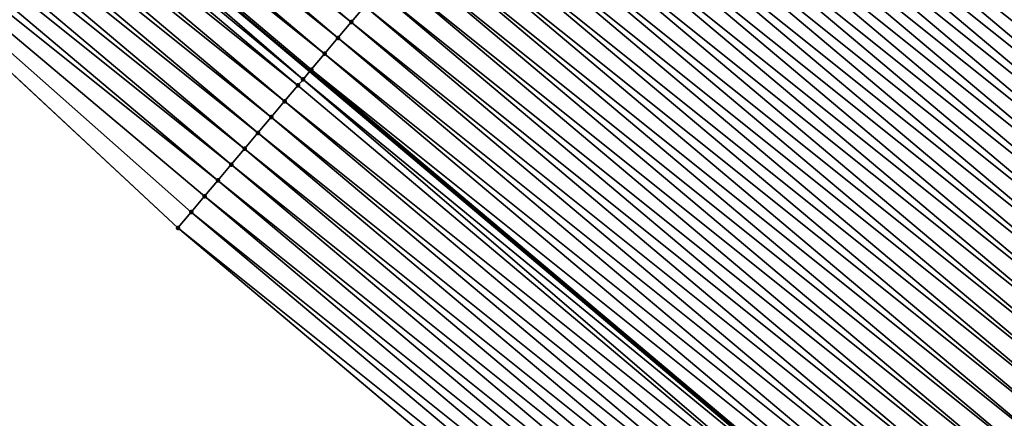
# Model space of a CAD drawing. Header units: feet. Extents: x 2007189 to 2022806, y 818621 to 837694.
# Tile 394 of 656: x 2016788 to 2016812, y 819080 to 819090. Entities that reach past the tile are written whole.
import ezdxf

# ---------------------------------------------------------------- set-up
doc = ezdxf.new("R2010")
doc.units = ezdxf.units.FT
doc.header["$MEASUREMENT"] = 0
for name, color, linetype, lineweight in [('EP_Travel Lane', 172, 'Continuous', 53), ('Road Shots', 141, 'Continuous', 100), ('Road X-Section', 40, 'Continuous', 13)]:
    doc.layers.add(name, color=color, linetype=linetype, lineweight=lineweight)
doc.layers.add('I-77-MM17-21_SB-Surface-Border', color=7, linetype='Continuous')
doc.layers.add('I-77-MM17-21_SB-Surface-TIN', color=7, linetype='Continuous')

msp = doc.modelspace()

# ---------------------------------------------------------------- linework, layer by layer
at = {"layer": 'EP_Travel Lane'}
msp.add_polyline3d([(2016733.999429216, 819140.1034043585, 274.1678343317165), (2016749.296424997, 819127.221880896, 274.4294133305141), (2016764.59372578, 819114.3401005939, 274.6591212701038), (2016779.89070353, 819101.4585923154, 274.9225861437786), (2016795.18778303, 819088.576998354, 275.1754161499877), (2016810.484822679, 819075.6954379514, 275.4324137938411), (2016825.782035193, 819062.8137319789, 275.6713380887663), (2016841.079173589, 819049.9320884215, 275.9180162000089), (2016856.376299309, 819037.0504555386, 276.1660225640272), (2016871.673332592, 819024.1689004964, 276.4236824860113), (2016886.982882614, 819011.2875277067, 276.6819348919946), (2016902.308022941, 818998.4390243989, 276.9303344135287), (2016917.633320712, 818985.5903890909, 277.155754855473), (2016932.95899216, 818972.7414404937, 277.3266247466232), (2016948.284831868, 818959.8923508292, 277.4729298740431), (2016963.610795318, 818947.0431574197, 277.6011788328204), (2016978.936536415, 818934.1941504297, 277.7618819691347), (2016994.26224747, 818921.3451686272, 277.9269635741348), (2017009.587746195, 818908.4963648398, 278.12305330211), (2017024.913461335, 818895.6473796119, 278.287547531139), (2017040.259477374, 818882.7864861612, 278.4217461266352), (2017055.598698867, 818869.9530697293, 278.5670416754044), (2017070.938029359, 818857.1195621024, 278.6535262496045), (2017086.277400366, 818844.286020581, 278.7181300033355)], dxfattribs=at)
at = {"layer": 'I-77-MM17-21_SB-Surface-Border', "color": 3, "linetype": 'Continuous', "lineweight": -3}
msp.add_polyline3d([(2017085.954980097, 818843.9006351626, 278.6995043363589), (2017070.209611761, 818856.2489015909, 278.6138580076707), (2017054.652584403, 818868.8221821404, 278.51044431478), (2017039.253249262, 818881.5837598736, 278.3655220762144), (2017023.470538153, 818893.9304283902, 278.2235324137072), (2017007.420183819, 818905.9170554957, 278.0195860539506), (2016992.481850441, 818919.2264905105, 277.8362537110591), (2016977.717256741, 818932.7433000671, 277.7066960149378), (2016961.341886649, 818944.3440322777, 277.5491763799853), (2016947.274771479, 818958.6908833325, 277.4580087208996), (2016932.596480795, 818972.3101950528, 277.3185388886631), (2016915.047826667, 818982.5151392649, 277.131746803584), (2016900.012915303, 818995.7091841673, 276.9102384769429), (2016884.092850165, 819007.8499312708, 276.6463734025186), (2016869.116902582, 819021.1336139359, 276.3774182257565), (2016853.500769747, 819033.6361956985, 276.1087442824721), (2016837.88433416, 819046.1390325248, 275.8717059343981), (2016822.268144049, 819058.6416625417, 275.6090141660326), (2016807.295925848, 819071.909341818, 275.3812706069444), (2016792.001816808, 819084.7944163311, 275.1261050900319), (2016777.351884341, 819098.4443676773, 274.8844872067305), (2016762.380124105, 819111.7116611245, 274.6088648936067), (2016746.441525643, 819123.8321223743, 274.3728565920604), (2016731.791721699, 819137.481965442, 274.1178048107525)], dxfattribs=at)
at = {"layer": 'I-77-MM17-21_SB-Surface-TIN', "color": 128, "linetype": 'Continuous', "lineweight": -3}
for points in [[(2016796.189174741, 819089.7659386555, 275.1921658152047), (2016780.895091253, 819102.6509916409, 274.9343328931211), (2016780.608377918, 819102.3105880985, 274.9299360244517)], [(2016796.189174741, 819089.7659386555, 275.1921658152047), (2016796.511259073, 819090.1483804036, 275.1993508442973), (2016780.895091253, 819102.6509916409, 274.9343328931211)], [(2016795.867085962, 819089.3835006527, 275.1854454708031), (2016780.608377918, 819102.3105880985, 274.9299360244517), (2016780.572984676, 819102.2685686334, 274.9294730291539)], [(2016795.867085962, 819089.3835006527, 275.1854454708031), (2016796.189174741, 819089.7659386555, 275.1921658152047), (2016780.608377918, 819102.3105880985, 274.9299360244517)], [(2016822.111488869, 819089.5019286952, 275.7448379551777), (2016806.817493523, 819102.3869074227, 275.4777918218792), (2016806.495438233, 819102.0044412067, 275.4675711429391)], [(2016822.111488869, 819089.5019286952, 275.7448379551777), (2016822.433549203, 819089.8843906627, 275.754531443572), (2016806.817493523, 819102.3869074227, 275.4777918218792)], [(2016795.867085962, 819089.3835006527, 275.1854454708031), (2016780.572984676, 819102.2685686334, 274.9294730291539), (2016780.250867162, 819101.8861548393, 274.9257562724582)], [(2016795.544984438, 819089.0010733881, 275.1800573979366), (2016780.250867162, 819101.8861548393, 274.9257562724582), (2016779.928741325, 819101.5037480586, 274.9229096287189)], [(2016795.544984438, 819089.0010733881, 275.1800573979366), (2016795.867085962, 819089.3835006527, 275.1854454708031), (2016780.250867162, 819101.8861548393, 274.9257562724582)], [(2016821.789437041, 819089.1194595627, 275.7342554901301), (2016806.495438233, 819102.0044412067, 275.4675711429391), (2016806.17338742, 819101.6219712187, 275.4568824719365)], [(2016821.789437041, 819089.1194595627, 275.7342554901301), (2016822.111488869, 819089.5019286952, 275.7448379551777), (2016806.495438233, 819102.0044412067, 275.4675711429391)], [(2016821.467388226, 819088.7369878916, 275.7233580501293), (2016806.17338742, 819101.6219712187, 275.4568824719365), (2016805.85134082, 819101.239497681, 275.4457534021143)], [(2016821.467388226, 819088.7369878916, 275.7233580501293), (2016821.789437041, 819089.1194595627, 275.7342554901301), (2016806.17338742, 819101.6219712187, 275.4568824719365)], [(2016795.023204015, 819088.3816151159, 275.1736645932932), (2016779.89070353, 819101.4585923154, 274.9225861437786), (2016779.606614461, 819101.1213421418, 274.9201701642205)], [(2016779.928741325, 819101.5037480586, 274.9229096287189), (2016779.89070353, 819101.4585923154, 274.9225861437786), (2016795.18778303, 819088.576998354, 275.1754161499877)], [(2016795.023204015, 819088.3816151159, 275.1736645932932), (2016795.18778303, 819088.576998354, 275.1754161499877), (2016779.89070353, 819101.4585923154, 274.9225861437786)], [(2016795.222872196, 819088.6186551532, 275.1757895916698), (2016779.928741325, 819101.5037480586, 274.9229096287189), (2016795.18778303, 819088.576998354, 275.1754161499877)], [(2016795.222872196, 819088.6186551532, 275.1757895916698), (2016795.544984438, 819089.0010733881, 275.1800573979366), (2016779.928741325, 819101.5037480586, 274.9229096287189)], [(2016794.900751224, 819088.2362442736, 275.1724343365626), (2016779.606614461, 819101.1213421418, 274.9201701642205), (2016779.284494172, 819100.7389306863, 274.9167435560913)], [(2016794.900751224, 819088.2362442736, 275.1724343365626), (2016795.023204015, 819088.3816151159, 275.1736645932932), (2016779.606614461, 819101.1213421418, 274.9201701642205)], [(2016821.14534009, 819088.3545156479, 275.7123895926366), (2016805.85134082, 819101.239497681, 275.4457534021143), (2016805.529294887, 819100.8570235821, 275.4345547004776)], [(2016821.14534009, 819088.3545156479, 275.7123895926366), (2016821.467388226, 819088.7369878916, 275.7233580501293), (2016805.85134082, 819101.239497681, 275.4457534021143)], [(2016794.57863063, 819087.8538330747, 275.16903946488), (2016779.284494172, 819100.7389306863, 274.9167435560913), (2016778.962382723, 819100.3565117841, 274.9123930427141)], [(2016794.57863063, 819087.8538330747, 275.16903946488), (2016794.900751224, 819088.2362442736, 275.1724343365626), (2016779.284494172, 819100.7389306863, 274.9167435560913)], [(2016820.823290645, 819087.9720445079, 275.7015580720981), (2016805.529294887, 819100.8570235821, 275.4345547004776), (2016805.207246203, 819100.4745518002, 275.4236434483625)], [(2016820.823290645, 819087.9720445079, 275.7015580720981), (2016821.14534009, 819088.3545156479, 275.7123895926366), (2016805.529294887, 819100.8570235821, 275.4345547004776)], [(2016820.501240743, 819087.5895737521, 275.6907742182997), (2016805.207246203, 819100.4745518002, 275.4236434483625), (2016804.885195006, 819100.0920821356, 275.4129949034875)], [(2016820.501240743, 819087.5895737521, 275.6907742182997), (2016820.823290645, 819087.9720445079, 275.7015580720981), (2016805.207246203, 819100.4745518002, 275.4236434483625)], [(2016794.256516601, 819087.4714163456, 275.164958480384), (2016778.962382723, 819100.3565117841, 274.9123930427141), (2016778.640274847, 819099.9740898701, 274.9076688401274)], [(2016794.256516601, 819087.4714163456, 275.164958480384), (2016794.57863063, 819087.8538330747, 275.16903946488), (2016778.962382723, 819100.3565117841, 274.9123930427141)], [(2016793.934406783, 819087.0889960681, 275.1604372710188), (2016778.640274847, 819099.9740898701, 274.9076688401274), (2016778.318169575, 819099.5916657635, 274.9026726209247)], [(2016793.934406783, 819087.0889960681, 275.1604372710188), (2016794.256516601, 819087.4714163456, 275.164958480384), (2016778.640274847, 819099.9740898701, 274.9076688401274)], [(2016820.179187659, 819087.2071056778, 275.6803230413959), (2016804.885195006, 819100.0920821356, 275.4129949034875), (2016804.563148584, 819099.7096084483, 275.4018472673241)], [(2016820.179187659, 819087.2071056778, 275.6803230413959), (2016820.501240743, 819087.5895737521, 275.6907742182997), (2016804.885195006, 819100.0920821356, 275.4129949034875)], [(2016819.857129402, 819086.8246419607, 275.6704124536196), (2016804.563148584, 819099.7096084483, 275.4018472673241), (2016804.417017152, 819099.5360564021, 275.3967269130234)], [(2016819.857129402, 819086.8246419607, 275.6704124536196), (2016820.179187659, 819087.2071056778, 275.6803230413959), (2016804.563148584, 819099.7096084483, 275.4018472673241)], [(2016793.612301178, 819086.7065722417, 275.1554757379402), (2016778.318169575, 819099.5916657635, 274.9026726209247), (2016777.996068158, 819099.2092384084, 274.8972733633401)], [(2016793.612301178, 819086.7065722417, 275.1554757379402), (2016793.934406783, 819087.0889960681, 275.1604372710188), (2016778.318169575, 819099.5916657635, 274.9026726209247)], [(2016819.535063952, 819086.4421843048, 275.661253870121), (2016804.417017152, 819099.5360564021, 275.3967269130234), (2016804.241104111, 819099.3271331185, 275.3904958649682)], [(2016819.535063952, 819086.4421843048, 275.661253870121), (2016819.857129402, 819086.8246419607, 275.6704124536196), (2016804.417017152, 819099.5360564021, 275.3967269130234)], [(2016793.290196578, 819086.324147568, 275.1504090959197), (2016777.996068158, 819099.2092384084, 274.8972733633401), (2016777.673972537, 819098.826806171, 274.891268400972)], [(2016793.290196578, 819086.324147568, 275.1504090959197), (2016793.612301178, 819086.7065722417, 275.1554757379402), (2016777.996068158, 819099.2092384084, 274.8972733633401)], [(2016819.535063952, 819086.4421843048, 275.661253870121), (2016804.241104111, 819099.3271331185, 275.3904958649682), (2016803.919061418, 819098.9446562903, 275.3789585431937)], [(2016792.968094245, 819085.9417209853, 275.1451055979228), (2016777.673972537, 819098.826806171, 274.891268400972), (2016777.351884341, 819098.4443676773, 274.8844872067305)], [(2016792.968094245, 819085.9417209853, 275.1451055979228), (2016793.290196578, 819086.324147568, 275.1504090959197), (2016777.673972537, 819098.826806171, 274.891268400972)], [(2016819.213000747, 819086.0597247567, 275.6518605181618), (2016803.919061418, 819098.9446562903, 275.3789585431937), (2016803.597014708, 819098.5621828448, 275.3678409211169)], [(2016819.213000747, 819086.0597247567, 275.6518605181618), (2016819.535063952, 819086.4421843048, 275.661253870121), (2016803.919061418, 819098.9446562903, 275.3789585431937)], [(2016818.890946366, 819085.6772577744, 275.6415448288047), (2016803.597014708, 819098.5621828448, 275.3678409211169), (2016803.274952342, 819098.1797223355, 275.3583467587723)], [(2016818.890946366, 819085.6772577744, 275.6415448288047), (2016819.213000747, 819086.0597247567, 275.6518605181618), (2016803.597014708, 819098.5621828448, 275.3678409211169)], [(2016792.001816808, 819084.7944163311, 275.1261050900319), (2016792.323903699, 819085.1768559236, 275.1330226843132), (2016777.351884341, 819098.4443676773, 274.8844872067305)], [(2016792.323903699, 819085.1768559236, 275.1330226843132), (2016792.645996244, 819085.5592907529, 275.1393492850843), (2016777.351884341, 819098.4443676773, 274.8844872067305)], [(2016792.645996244, 819085.5592907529, 275.1393492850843), (2016792.968094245, 819085.9417209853, 275.1451055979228), (2016777.351884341, 819098.4443676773, 274.8844872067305)], [(2016802.952878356, 819097.7972721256, 275.3500933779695), (2016818.568900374, 819085.2947834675, 275.6303390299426), (2016803.274952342, 819098.1797223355, 275.3583467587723)], [(2016818.890946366, 819085.6772577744, 275.6415448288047), (2016803.274952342, 819098.1797223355, 275.3583467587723), (2016818.568900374, 819085.2947834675, 275.6303390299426)], [(2016818.246852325, 819084.9123114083, 275.6193748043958), (2016802.952878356, 819097.7972721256, 275.3500933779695), (2016802.630787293, 819097.4148360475, 275.3436117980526)], [(2016818.246852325, 819084.9123114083, 275.6193748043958), (2016818.568900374, 819085.2947834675, 275.6303390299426), (2016802.952878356, 819097.7972721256, 275.3500933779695)], [(2016817.924787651, 819084.5298530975, 275.6101349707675), (2016802.630787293, 819097.4148360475, 275.3436117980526), (2016802.308691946, 819097.0324035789, 275.3375780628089)], [(2016817.924787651, 819084.5298530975, 275.6101349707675), (2016818.246852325, 819084.9123114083, 275.6193748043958), (2016802.630787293, 819097.4148360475, 275.3436117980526)], [(2016817.602703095, 819084.1474115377, 275.6029733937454), (2016802.308691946, 819097.0324035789, 275.3375780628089), (2016801.986603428, 819096.649965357, 275.3308305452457)], [(2016817.602703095, 819084.1474115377, 275.6029733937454), (2016817.924787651, 819084.5298530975, 275.6101349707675), (2016802.308691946, 819097.0324035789, 275.3375780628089)], [(2016817.28061327, 819083.7649744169, 275.5963625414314), (2016801.986603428, 819096.649965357, 275.3308305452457), (2016801.664520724, 819096.2675222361, 275.323475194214)], [(2016817.28061327, 819083.7649744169, 275.5963625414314), (2016817.602703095, 819084.1474115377, 275.6029733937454), (2016801.986603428, 819096.649965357, 275.3308305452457)], [(2016816.958530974, 819083.3825309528, 275.5889646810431), (2016801.664520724, 819096.2675222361, 275.323475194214), (2016801.342437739, 819095.8850793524, 275.3161492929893)], [(2016816.958530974, 819083.3825309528, 275.5889646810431), (2016817.28061327, 819083.7649744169, 275.5963625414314), (2016801.664520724, 819096.2675222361, 275.323475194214)], [(2016816.636452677, 819083.0000841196, 275.5811488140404), (2016801.342437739, 819095.8850793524, 275.3161492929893), (2016801.020350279, 819095.5026402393, 275.3092911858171)], [(2016816.636452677, 819083.0000841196, 275.5811488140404), (2016816.958530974, 819083.3825309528, 275.5889646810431), (2016801.342437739, 819095.8850793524, 275.3161492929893)], [(2016816.31437777, 819082.6176344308, 275.5729786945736), (2016801.020350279, 819095.5026402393, 275.3092911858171), (2016800.698260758, 819095.1202028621, 275.3026484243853)], [(2016816.31437777, 819082.6176344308, 275.5729786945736), (2016816.636452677, 819083.0000841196, 275.5811488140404), (2016801.020350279, 819095.5026402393, 275.3092911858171)], [(2016815.992304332, 819082.2351835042, 275.5646549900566), (2016800.698260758, 819095.1202028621, 275.3026484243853), (2016800.376171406, 819094.7377653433, 275.295988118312)], [(2016815.992304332, 819082.2351835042, 275.5646549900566), (2016816.31437777, 819082.6176344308, 275.5729786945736), (2016800.698260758, 819095.1202028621, 275.3026484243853)], [(2016815.670232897, 819081.8527308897, 275.5561218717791), (2016800.376171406, 819094.7377653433, 275.295988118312), (2016800.054089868, 819094.3553212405, 275.288510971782)], [(2016815.670232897, 819081.8527308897, 275.5561218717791), (2016815.992304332, 819082.2351835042, 275.5646549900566), (2016800.376171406, 819094.7377653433, 275.295988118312)], [(2016815.348162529, 819081.4702773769, 275.5474773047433), (2016800.054089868, 819094.3553212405, 275.288510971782), (2016799.732012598, 819093.9728735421, 275.2805877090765)], [(2016815.348162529, 819081.4702773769, 275.5474773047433), (2016815.670232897, 819081.8527308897, 275.5561218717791), (2016800.054089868, 819094.3553212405, 275.288510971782)], [(2016815.026091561, 819081.0878243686, 275.5388953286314), (2016799.732012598, 819093.9728735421, 275.2805877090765), (2016799.409939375, 819093.5904224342, 275.2722414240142)], [(2016815.026091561, 819081.0878243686, 275.5388953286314), (2016815.348162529, 819081.4702773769, 275.5474773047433), (2016799.732012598, 819093.9728735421, 275.2805877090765)], [(2016814.704020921, 819080.7053710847, 275.5302791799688), (2016799.409939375, 819093.5904224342, 275.2722414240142), (2016799.087868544, 819093.2079693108, 275.2636451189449)], [(2016814.704020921, 819080.7053710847, 275.5302791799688), (2016815.026091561, 819081.0878243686, 275.5388953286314), (2016799.409939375, 819093.5904224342, 275.2722414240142)], [(2016814.381950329, 819080.3229177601, 275.5216579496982), (2016799.087868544, 819093.2079693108, 275.2636451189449), (2016798.765797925, 819092.8255160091, 275.2550266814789)], [(2016814.381950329, 819080.3229177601, 275.5216579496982), (2016814.704020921, 819080.7053710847, 275.5302791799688), (2016799.087868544, 819093.2079693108, 275.2636451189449)], [(2016814.059883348, 819079.9404613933, 275.5126592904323), (2016798.765797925, 819092.8255160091, 275.2550266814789), (2016798.443726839, 819092.443063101, 275.2464570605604)], [(2016814.059883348, 819079.9404613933, 275.5126592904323), (2016814.381950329, 819080.3229177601, 275.5216579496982), (2016798.765797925, 819092.8255160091, 275.2550266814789)], [(2016813.737819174, 819079.5580026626, 275.5033673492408), (2016798.443726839, 819092.443063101, 275.2464570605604), (2016798.121654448, 819092.060611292, 275.2380237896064)], [(2016813.737819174, 819079.5580026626, 275.5033673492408), (2016814.059883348, 819079.9404613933, 275.5126592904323), (2016798.443726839, 819092.443063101, 275.2464570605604)], [(2016813.415755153, 819079.1755438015, 275.4940592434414), (2016798.121654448, 819092.060611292, 275.2380237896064), (2016797.799581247, 819091.6781601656, 275.229675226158)], [(2016813.415755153, 819079.1755438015, 275.4940592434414), (2016813.737819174, 819079.5580026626, 275.5033673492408), (2016798.121654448, 819092.060611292, 275.2380237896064)], [(2016813.093689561, 819078.793086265, 275.4849154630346), (2016797.799581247, 819091.6781601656, 275.229675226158), (2016797.477504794, 819091.2957117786, 275.2216665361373)], [(2016813.093689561, 819078.793086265, 275.4849154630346), (2016813.415755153, 819079.1755438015, 275.4940592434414), (2016797.799581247, 819091.6781601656, 275.229675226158)], [(2016812.771617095, 819078.4106345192, 275.4764901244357), (2016797.477504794, 819091.2957117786, 275.2216665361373), (2016797.155423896, 819090.9132671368, 275.2141225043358)], [(2016812.771617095, 819078.4106345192, 275.4764901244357), (2016813.093689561, 819078.793086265, 275.4849154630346), (2016797.477504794, 819091.2957117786, 275.2216665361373)], [(2016812.449541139, 819078.028185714, 275.4684296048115), (2016797.155423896, 819090.9132671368, 275.2141225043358), (2016796.833342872, 819090.5308226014, 275.2065916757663)], [(2016812.449541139, 819078.028185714, 275.4684296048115), (2016812.771617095, 819078.4106345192, 275.4764901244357), (2016797.155423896, 819090.9132671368, 275.2141225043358)], [(2016812.12746419, 819077.6457377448, 275.4604728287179), (2016796.833342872, 819090.5308226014, 275.2065916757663), (2016796.511259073, 819090.1483804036, 275.1993508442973)], [(2016812.12746419, 819077.6457377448, 275.4604728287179), (2016812.449541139, 819078.028185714, 275.4684296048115), (2016796.833342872, 819090.5308226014, 275.2065916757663)], [(2016811.805385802, 819077.2632909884, 275.4526664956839), (2016796.511259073, 819090.1483804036, 275.1993508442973), (2016796.189174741, 819089.7659386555, 275.1921658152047)], [(2016811.805385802, 819077.2632909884, 275.4526664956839), (2016812.12746419, 819077.6457377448, 275.4604728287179), (2016796.511259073, 819090.1483804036, 275.1993508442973)], [(2016811.483305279, 819076.8808460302, 275.4450832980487), (2016796.189174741, 819089.7659386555, 275.1921658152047), (2016795.867085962, 819089.3835006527, 275.1854454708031)], [(2016811.483305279, 819076.8808460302, 275.4450832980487), (2016811.805385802, 819077.2632909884, 275.4526664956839), (2016796.189174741, 819089.7659386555, 275.1921658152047)], [(2016811.161214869, 819076.4984094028, 275.4385336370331), (2016795.867085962, 819089.3835006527, 275.1854454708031), (2016795.544984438, 819089.0010733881, 275.1800573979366)], [(2016811.161214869, 819076.4984094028, 275.4385336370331), (2016811.483305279, 819076.8808460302, 275.4450832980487), (2016795.867085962, 819089.3835006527, 275.1854454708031)], [(2016810.839103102, 819076.1159907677, 275.4342162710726), (2016795.544984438, 819089.0010733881, 275.1800573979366), (2016795.222872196, 819088.6186551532, 275.1757895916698)], [(2016810.839103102, 819076.1159907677, 275.4342162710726), (2016811.161214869, 819076.4984094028, 275.4385336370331), (2016795.544984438, 819089.0010733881, 275.1800573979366)], [(2016795.023204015, 819088.3816151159, 275.1736645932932), (2016810.484822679, 819075.6954379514, 275.4324137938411), (2016795.18778303, 819088.576998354, 275.1754161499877)], [(2016795.222872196, 819088.6186551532, 275.1757895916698), (2016795.18778303, 819088.576998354, 275.1754161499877), (2016810.484822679, 819075.6954379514, 275.4324137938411)], [(2016810.516967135, 819075.7335925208, 275.4324283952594), (2016795.222872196, 819088.6186551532, 275.1757895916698), (2016810.484822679, 819075.6954379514, 275.4324137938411)], [(2016810.516967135, 819075.7335925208, 275.4324283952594), (2016810.839103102, 819076.1159907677, 275.4342162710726), (2016795.222872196, 819088.6186551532, 275.1757895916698)], [(2016810.194815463, 819075.3512075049, 275.4322820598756), (2016795.023204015, 819088.3816151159, 275.1736645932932), (2016794.900751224, 819088.2362442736, 275.1724343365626)], [(2016810.194815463, 819075.3512075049, 275.4322820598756), (2016810.484822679, 819075.6954379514, 275.4324137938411), (2016795.023204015, 819088.3816151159, 275.1736645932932)], [(2016810.194815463, 819075.3512075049, 275.4322820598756), (2016794.900751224, 819088.2362442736, 275.1724343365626), (2016794.57863063, 819087.8538330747, 275.16903946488)], [(2016809.87267759, 819074.9688108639, 275.4306934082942), (2016794.57863063, 819087.8538330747, 275.16903946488), (2016794.256516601, 819087.4714163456, 275.164958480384)], [(2016809.87267759, 819074.9688108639, 275.4306934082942), (2016810.194815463, 819075.3512075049, 275.4322820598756), (2016794.57863063, 819087.8538330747, 275.16903946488)], [(2016809.550557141, 819074.5863995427, 275.4272834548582), (2016794.256516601, 819087.4714163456, 275.164958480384), (2016793.934406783, 819087.0889960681, 275.1604372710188)], [(2016809.550557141, 819074.5863995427, 275.4272834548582), (2016809.87267759, 819074.9688108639, 275.4306934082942), (2016794.256516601, 819087.4714163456, 275.164958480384)], [(2016809.228455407, 819074.2039724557, 275.421917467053), (2016793.934406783, 819087.0889960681, 275.1604372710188), (2016793.612301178, 819086.7065722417, 275.1554757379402)], [(2016809.228455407, 819074.2039724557, 275.421917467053), (2016809.550557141, 819074.5863995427, 275.4272834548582), (2016793.934406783, 819087.0889960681, 275.1604372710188)], [(2016808.906365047, 819073.8215357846, 275.41536241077), (2016793.612301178, 819086.7065722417, 275.1554757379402), (2016793.290196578, 819086.324147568, 275.1504090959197)], [(2016808.906365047, 819073.8215357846, 275.41536241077), (2016809.228455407, 819074.2039724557, 275.421917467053), (2016793.612301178, 819086.7065722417, 275.1554757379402)], [(2016808.584277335, 819073.439096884, 275.408530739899), (2016793.290196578, 819086.324147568, 275.1504090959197), (2016792.968094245, 819085.9417209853, 275.1451055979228)], [(2016808.584277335, 819073.439096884, 275.408530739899), (2016808.906365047, 819073.8215357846, 275.41536241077), (2016793.290196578, 819086.324147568, 275.1504090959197)], [(2016808.262190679, 819073.056657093, 275.4015885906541), (2016792.968094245, 819085.9417209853, 275.1451055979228), (2016792.645996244, 819085.5592907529, 275.1393492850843)], [(2016808.262190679, 819073.056657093, 275.4015885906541), (2016808.584277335, 819073.439096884, 275.408530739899), (2016792.968094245, 819085.9417209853, 275.1451055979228)], [(2016807.940104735, 819072.6742167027, 275.3945721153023), (2016792.645996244, 819085.5592907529, 275.1393492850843), (2016792.323903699, 819085.1768559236, 275.1330226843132)], [(2016807.940104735, 819072.6742167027, 275.3945721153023), (2016808.262190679, 819073.056657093, 275.4015885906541), (2016792.645996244, 819085.5592907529, 275.1393492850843)], [(2016807.618014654, 819072.2917797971, 275.3879879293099), (2016792.323903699, 819085.1768559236, 275.1330226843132), (2016792.001816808, 819084.7944163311, 275.1261050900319)], [(2016807.618014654, 819072.2917797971, 275.3879879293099), (2016807.940104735, 819072.6742167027, 275.3945721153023), (2016792.323903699, 819085.1768559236, 275.1330226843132)], [(2016807.295925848, 819071.909341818, 275.3812706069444), (2016807.618014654, 819072.2917797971, 275.3879879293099), (2016792.001816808, 819084.7944163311, 275.1261050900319)]]:
    msp.add_3dface(points, dxfattribs=at)
at = {"layer": 'Road Shots', "lineweight": 100}
for p in [(2016796.189174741, 819089.7659386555, 275.1921658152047), (2016795.867085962, 819089.3835006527, 275.1854454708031), (2016795.544984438, 819089.0010733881, 275.1800573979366), (2016795.222872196, 819088.6186551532, 275.1757895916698), (2016795.023204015, 819088.3816151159, 275.1736645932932), (2016794.900751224, 819088.2362442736, 275.1724343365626), (2016794.57863063, 819087.8538330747, 275.16903946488), (2016794.256516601, 819087.4714163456, 275.164958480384), (2016793.934406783, 819087.0889960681, 275.1604372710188), (2016793.612301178, 819086.7065722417, 275.1554757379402), (2016793.290196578, 819086.324147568, 275.1504090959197), (2016792.968094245, 819085.9417209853, 275.1451055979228), (2016792.645996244, 819085.5592907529, 275.1393492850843), (2016792.323903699, 819085.1768559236, 275.1330226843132), (2016792.001816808, 819084.7944163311, 275.1261050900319)]:
    msp.add_point(p, dxfattribs=at)
at = {"layer": 'Road X-Section', "extrusion": (0.7647078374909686, -0.6442557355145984, 0.01250881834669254), "elevation": 1014560.015205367, "flags": 128}
msp.add_lwpolyline([(1925871.550955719, -12416.34554532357), (1925871.050955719, -12416.32937157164), (1925870.550955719, -12416.31507486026), (1925870.147694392, -12416.30998338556), (1925870.050955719, -12416.31011648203), (1925869.753980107, -12416.31301668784), (1925869.550955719, -12416.31655006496), (1925869.225694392, -12416.32421806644), (1925869.050955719, -12416.32909754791), (1925868.550955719, -12416.34430008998), (1925868.050955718, -12416.35972419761), (1925867.550955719, -12416.37335445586), (1925867.050955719, -12416.38509868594), (1925866.550955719, -12416.39472411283), (1925866.050955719, -12416.40363046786), (1925865.550955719, -12416.41248351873), (1925865.050955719, -12416.42161844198), (1925864.550955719, -12416.43098552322), (1925864.050955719, -12416.44058176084), (1925863.550955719, -12416.4508032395), (1925863.050955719, -12416.46149274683), (1925862.550955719, -12416.47262268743), (1925862.050955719, -12416.48382226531), (1925861.550955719, -12416.49473437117), (1925861.050955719, -12416.50538374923), (1925860.550955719, -12416.51653225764), (1925860.324075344, -12416.52165301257), (1925860.050955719, -12416.52788454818), (1925859.550955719, -12416.53942277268), (1925859.050955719, -12416.55054126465), (1925858.550955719, -12416.56003616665), (1925858.050955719, -12416.56829019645), (1925857.550955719, -12416.57477228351), (1925857.050955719, -12416.58080649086), (1925856.550955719, -12416.58755453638), (1925856.050955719, -12416.59491046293), (1925855.550955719, -12416.60223693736), (1925855.050955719, -12416.60909558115), (1925854.550955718, -12416.61573886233), (1925854.050955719, -12416.62239968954), (1925853.550955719, -12416.62987742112), (1925853.050955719, -12416.63780130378), (1925852.550955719, -12416.64614824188), (1925852.050955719, -12416.65474521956), (1925851.550955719, -12416.66336433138), (1925851.050955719, -12416.67193462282), (1925850.550955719, -12416.68036855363), (1925850.050955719, -12416.68871777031), (1925849.550955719, -12416.69672708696), (1925849.050955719, -12416.70427170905), (1925848.550955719, -12416.71180312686), (1925848.050955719, -12416.71904452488), (1925847.550955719, -12416.72623011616), (1925847.050955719, -12416.73295098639), (1925846.550955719, -12416.73833948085), (1925846.050955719, -12416.74260762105), (1925845.741027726, -12416.7447327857), (1925845.550955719, -12416.74596313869), (1925845.050955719, -12416.749358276), (1925844.550955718, -12416.75343957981), (1925844.050955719, -12416.75796114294), (1925843.550955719, -12416.76292306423), (1925843.050955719, -12416.76799010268), (1925842.550955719, -12416.77329401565), (1925842.050955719, -12416.77905077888), (1925841.550955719, -12416.78537787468), (1925841.050955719, -12416.79229601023)], dxfattribs=at)
at = {"layer": 'Road X-Section', "extrusion": (0.7647078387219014, -0.6442557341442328, 0.01250881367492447), "elevation": 1014580.018809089, "flags": 128}
msp.add_lwpolyline([(1925872.549087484, -12416.35816305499), (1925872.049087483, -12416.34348730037), (1925871.549087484, -12416.32560954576), (1925871.049087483, -12416.30870083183), (1925870.549087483, -12416.29968022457), (1925870.125752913, -12416.29707416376), (1925870.049087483, -12416.29713515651), (1925869.725657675, -12416.29959733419), (1925869.549087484, -12416.3025520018), (1925869.18089577, -12416.3112650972), (1925869.049087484, -12416.31488520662), (1925868.549087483, -12416.32943706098), (1925868.049087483, -12416.34368487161), (1925867.549087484, -12416.35629078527), (1925867.049087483, -12416.36673369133), (1925866.549087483, -12416.37547041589), (1925866.049087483, -12416.3838042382), (1925865.549087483, -12416.39225278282), (1925865.049087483, -12416.40049067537), (1925864.549087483, -12416.40932053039), (1925864.049087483, -12416.41901477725), (1925863.549087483, -12416.42959807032), (1925863.049087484, -12416.44049636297), (1925862.549087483, -12416.45146567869), (1925862.049087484, -12416.46229804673), (1925861.549087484, -12416.47308274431), (1925861.049087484, -12416.48353473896), (1925860.549087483, -12416.49344610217), (1925860.049087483, -12416.50260540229), (1925859.549087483, -12416.51199948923), (1925859.049087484, -12416.52231598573), (1925858.549087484, -12416.53352265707), (1925858.049087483, -12416.54448774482), (1925857.549087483, -12416.55372830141), (1925857.049087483, -12416.56089043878), (1925856.549087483, -12416.56750180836), (1925856.049087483, -12416.57490024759), (1925855.549087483, -12416.58271672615), (1925855.049087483, -12416.59088748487), (1925854.549087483, -12416.59921184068), (1925854.049087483, -12416.60774562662), (1925853.549087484, -12416.61639087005), (1925853.049087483, -12416.62497351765), (1925852.549087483, -12416.63359034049), (1925852.049087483, -12416.64221224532), (1925851.549087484, -12416.65121160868), (1925851.049087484, -12416.66050427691), (1925850.549087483, -12416.66981311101), (1925850.049087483, -12416.67895760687), (1925849.549087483, -12416.68738360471), (1925849.049087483, -12416.69544475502), (1925848.549087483, -12416.70340215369), (1925848.049087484, -12416.71120909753), (1925847.549087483, -12416.7187928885), (1925847.049087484, -12416.72534306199), (1925846.549087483, -12416.72966076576), (1925846.049087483, -12416.73144878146), (1925845.549087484, -12416.7315951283), (1925845.049087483, -12416.73318390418), (1925844.549087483, -12416.73659412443), (1925844.049087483, -12416.74196053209), (1925843.549087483, -12416.74851610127), (1925843.049087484, -12416.75534830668), (1925842.549087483, -12416.76229099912), (1925842.049087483, -12416.76930802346), (1925841.549087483, -12416.77589272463), (1925841.049087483, -12416.78261057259)], dxfattribs=at)

doc.saveas('drawing.dxf')
